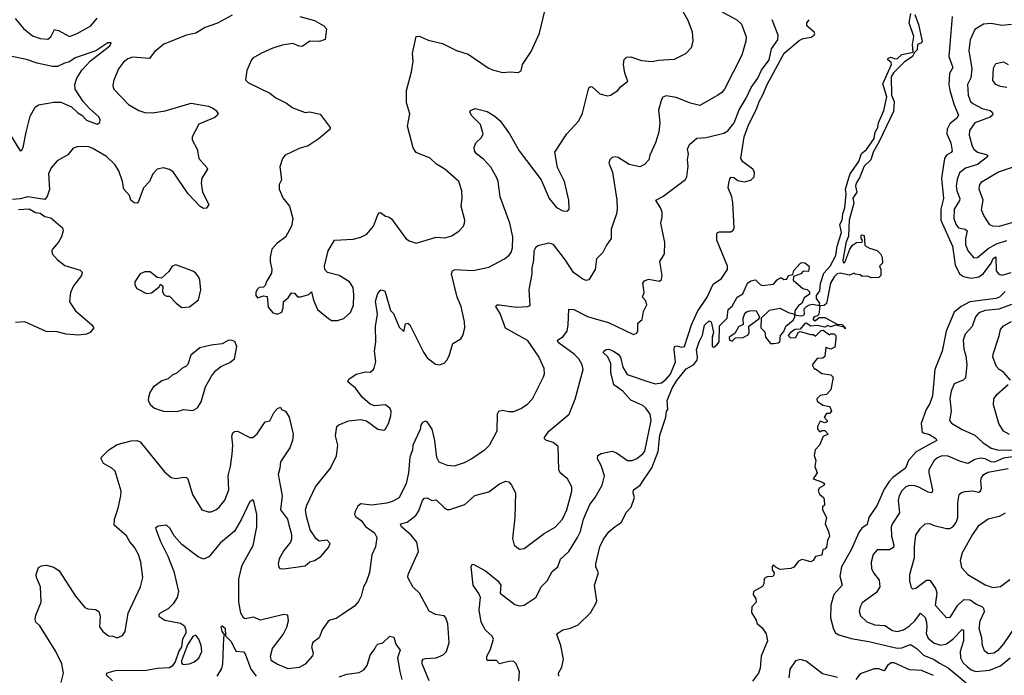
# Model space of a CAD drawing. Extents: x 2056909 to 2160450, y 827444 to 1016825.
# Tile 279 of 501: x 2123433 to 2129819, y 917801 to 922055. Entities that reach past the tile are written whole.
import ezdxf

# ---------------------------------------------------------------- set-up
doc = ezdxf.new("R2010")
doc.units = 0

msp = doc.modelspace()

# ---------------------------------------------------------------- linework, layer by layer
at = {"layer": '0CON10XD'}
for points in [[(2123701.9, 917755), (2123716, 917815), (2123706.2, 917875), (2123667.1, 917955), (2123562.2, 918122.2), (2123538, 918145), (2123533.4, 918163.4), (2123537.6, 918192.4), (2123572, 918275), (2123566.9, 918375), (2123540.8, 918435), (2123538.6, 918455), (2123555, 918500), (2123575, 918512), (2123605.8, 918515.8), (2123655, 918503.3), (2123688.3, 918478.3), (2123794.3, 918315), (2123855, 918242), (2123875, 918231.4), (2123925, 918228.1), (2123945, 918216), (2123954.3, 918185), (2123950, 918115), (2123971.2, 918085), (2124008.3, 918058.3), (2124036.1, 918056.1), (2124065, 918043.3), (2124099.5, 918060.5), (2124116, 918085), (2124135.8, 918205), (2124215.8, 918375), (2124230.8, 918435), (2124218.6, 918535), (2124202.9, 918585), (2124175.4, 918635.4), (2124146.7, 918666.7), (2124125, 918705.6), (2124045.8, 918775), (2124047.1, 918815), (2124072.2, 918885), (2124089.4, 918965), (2124090, 918995), (2124052.5, 919125), (2124031.2, 919145), (2123976.7, 919175), (2123960, 919205), (2123963.6, 919216.4), (2124010, 919265), (2124065, 919299.4), (2124155, 919321.9), (2124195, 919324.2), (2124215, 919315.8), (2124372.2, 919122.2), (2124414.5, 919084.5), (2124445, 919078.1), (2124497.4, 919087.4), (2124514.4, 919084.4), (2124524.2, 919075), (2124554, 918975), (2124615, 918873.8), (2124655, 918861.2), (2124675, 918862), (2124705, 918874), (2124728.8, 918895), (2124763.2, 918936.8), (2124788.9, 919005), (2124785.5, 919095.5), (2124800.9, 919155), (2124810, 919235), (2124815.4, 919295), (2124808.3, 919351.7), (2124815, 919373.8), (2124825, 919382), (2124845, 919384.2), (2124924.6, 919344.6), (2124945.3, 919344.7), (2124972.1, 919367.9), (2125024, 919445), (2125055, 919453.3), (2125082.6, 919507.4), (2125105, 919532.5), (2125125, 919540), (2125130, 919525), (2125156.7, 919515), (2125180.8, 919475), (2125205.6, 919365), (2125201.4, 919325), (2125185, 919276.7), (2125125, 919186.7), (2125120.9, 919145), (2125108.9, 919105), (2125135.6, 918965), (2125124.2, 918875), (2125170, 918815), (2125178.1, 918778.1), (2125196.7, 918715), (2125196.7, 918685), (2125190, 918665), (2125145, 918610), (2125115, 918557.5), (2125110, 918525), (2125113, 918503), (2125120, 918495), (2125145, 918492.5), (2125285, 918511.2), (2125315, 918536.7), (2125345, 918546.7), (2125385, 918572.5), (2125435, 918630), (2125447, 918657), (2125427, 918677), (2125375, 918672.5), (2125355, 918687.5), (2125315.9, 918745.9), (2125292.1, 918832.1), (2125287.5, 918875), (2125295.4, 918904.6), (2125351.1, 919025), (2125449.4, 919145), (2125487.1, 919225), (2125495.9, 919294.1), (2125480, 919355), (2125489.2, 919415), (2125502.8, 919427.2), (2125565, 919451.4), (2125645, 919460), (2125681.2, 919451.2), (2125755, 919397.5), (2125795, 919392.5), (2125805, 919400), (2125825.8, 919434.2), (2125840, 919485), (2125842, 919515), (2125833.8, 919535), (2125805, 919556.2), (2125735, 919548.8), (2125705, 919560), (2125653.3, 919605), (2125610, 919665), (2125560, 919705), (2125567.9, 919722.1), (2125615, 919754.4), (2125675, 919771.1), (2125705, 919768.9), (2125725, 919782.9), (2125730.9, 919795), (2125742.1, 919837.9), (2125733.1, 919905), (2125742.3, 919965), (2125739.5, 920065), (2125754.3, 920145), (2125741.1, 920228.9), (2125755, 920277.5), (2125775, 920302.5), (2125800, 920295), (2125838.8, 920168.8), (2125858.3, 920148.3), (2125895, 920060), (2125925, 920032.5), (2125935, 920082.5), (2125950, 920085), (2125963.3, 920075), (2126051.4, 919898.6), (2126075, 919861.9), (2126129.3, 919819.3), (2126155, 919816.2), (2126185, 919826.2), (2126203.8, 919845), (2126218.8, 919875), (2126241.2, 919955), (2126295, 919984), (2126307.8, 920005), (2126320, 920055), (2126318.6, 920095), (2126295.4, 920195), (2126270.8, 920255), (2126234.4, 920405), (2126240, 920425), (2126255, 920434.2), (2126375, 920426.9), (2126475, 920449.2), (2126577, 920503), (2126606.2, 920525), (2126620.8, 920545), (2126630, 920575), (2126630.4, 920645), (2126611.2, 920735), (2126550, 920905), (2126535.3, 921005.3), (2126528.3, 921028.3), (2126487.6, 921097.6), (2126440.9, 921150.9), (2126396.7, 921185), (2126382, 921205), (2126381.2, 921225), (2126392, 921255), (2126428.8, 921291.2), (2126438.6, 921315), (2126422.5, 921375), (2126365, 921432), (2126352, 921455), (2126357.5, 921465), (2126387.7, 921477.7), (2126465, 921460), (2126515, 921428.6), (2126548.6, 921398.6), (2126610.8, 921315), (2126671.4, 921205), (2126816.2, 921015), (2126868, 920895), (2126915, 920836.2), (2126955, 920813.8), (2126985, 920813.3), (2126996.2, 920825), (2126994.4, 920885), (2126965.6, 921005), (2126950.8, 921035), (2126920.8, 921095), (2126904.2, 921195), (2126982.5, 921315), (2127060.5, 921399.5), (2127082.4, 921447.6), (2127125, 921613.3), (2127135, 921621.2), (2127145, 921620), (2127195, 921574), (2127245, 921561.2), (2127265, 921566), (2127312.5, 921595), (2127330.7, 921619.3), (2127376.7, 921655), (2127357.4, 921707.4), (2127348.9, 921765), (2127352.9, 921797.1), (2127367.9, 921812.1), (2127396.5, 921813.5), (2127465, 921791.1), (2127535, 921783.5), (2127577, 921793), (2127681.1, 921798.9), (2127754, 921835), (2127790.8, 921875), (2127801.4, 921915), (2127796.7, 921975), (2127769.6, 922049.6), (2127711.3, 922151.3)], [(2124810, 922085), (2124715, 922032.5), (2124635, 922004.4), (2124575, 921968.1), (2124515, 921954.6), (2124368, 921895), (2124305.5, 921844.5), (2124275, 921804), (2124165, 921810.9), (2124135, 921800.5), (2124105, 921778.9), (2124074.4, 921735), (2124041.4, 921655), (2124036.9, 921625), (2124043.1, 921605), (2124138, 921505), (2124205.5, 921465.5), (2124245, 921453.3), (2124295, 921451.5), (2124375.4, 921464.6), (2124545, 921512.9), (2124655, 921494.2), (2124683.2, 921483.2), (2124708, 921465), (2124719.2, 921445), (2124715.5, 921434.5), (2124698.9, 921421.1), (2124595, 921376.7), (2124550.8, 921295), (2124551.4, 921275), (2124582.9, 921215), (2124594.4, 921155), (2124647.5, 921095), (2124650, 921085), (2124615, 921026.7), (2124609.4, 920995), (2124617.5, 920935), (2124659.4, 920855), (2124645, 920832.5), (2124625, 920829.2), (2124603.7, 920843.7), (2124526, 920926), (2124427.9, 921067.9), (2124405, 921083.3), (2124365, 921094.2), (2124325, 921086), (2124295.8, 921055), (2124274, 921005), (2124235, 920963.3), (2124204, 920875), (2124195, 920863.8), (2124175, 920865.8), (2124154.2, 920885), (2124143.8, 920915), (2124108, 920955), (2124099.1, 921005), (2124075.6, 921075), (2124050.6, 921115), (2123995, 921167.5), (2123902.2, 921222.2), (2123875, 921232.2), (2123805, 921229.2), (2123779.5, 921220.5), (2123745, 921178.8), (2123675, 921138.8), (2123635.6, 921094.4), (2123620, 921055), (2123626.7, 920953.3), (2123611.7, 920908.3), (2123595, 920887.5), (2123485, 920906), (2123435, 920892.5), (2123385, 920887.5)], [(2127980.8, 922110.8), (2128083.9, 922053.9), (2128114.2, 922025), (2128144.2, 921944.2), (2128142.9, 921915), (2128116.9, 921825), (2128004.2, 921605), (2127985, 921580.8), (2127961.2, 921565), (2127845, 921498.8), (2127784.3, 921514.3), (2127690.7, 921550.7), (2127625, 921560), (2127605, 921552.9), (2127595, 921538), (2127577, 921467), (2127584.3, 921385), (2127578.1, 921325), (2127557.5, 921255), (2127520, 921175), (2127514.2, 921145), (2127486, 921115), (2127455, 921099.2), (2127385, 921115.8), (2127315, 921160), (2127295.7, 921165.7), (2127275, 921160), (2127260, 921145), (2127254.6, 921124.6), (2127278.1, 921065), (2127305.7, 920885), (2127307.5, 920825), (2127304.1, 920795.9), (2127270, 920695), (2127270, 920635), (2127238.5, 920591.5), (2127215, 920543.8), (2127175, 920503.8), (2127165.7, 920435), (2127125, 920366.7), (2127108, 920362), (2127085, 920371.9), (2127024.5, 920414.5), (2126972.5, 920495), (2126895, 920596.8), (2126865, 920605.2), (2126793, 920587), (2126777.9, 920575), (2126767.6, 920552.4), (2126765.2, 920494.8), (2126754.1, 920445), (2126754.6, 920405), (2126734.2, 920305), (2126741.2, 920198.8), (2126727.5, 920192.5), (2126655, 920186.9), (2126545, 920203.1), (2126527.7, 920202.3), (2126518.8, 920195), (2126550, 920145), (2126580.8, 920055), (2126724.6, 919974.6), (2126800, 919865), (2126832.5, 919795), (2126834.3, 919755), (2126828.1, 919735), (2126756.4, 919593.6), (2126722.5, 919555), (2126687.7, 919532.3), (2126635, 919511.4), (2126605, 919510), (2126565, 919518.6), (2126537.5, 919512.5), (2126529.2, 919495), (2126526.7, 919385), (2126476.8, 919293.2), (2126447.3, 919262.7), (2126365, 919205.5), (2126315, 919179.5), (2126251.3, 919158.7), (2126207.3, 919162.7), (2126153.6, 919185), (2126139.3, 919215), (2126124.5, 919325), (2126107.6, 919397.6), (2126075.8, 919445.8), (2126065, 919449.2), (2126045, 919441.4), (2126033.6, 919425), (2126030, 919395), (2125982.9, 919295), (2125980, 919265), (2125963.7, 919216.3), (2125954.2, 919115), (2125940.3, 919045), (2125895, 918952.9), (2125848.3, 918928.3), (2125815, 918918), (2125715, 918905.5), (2125645, 918914), (2125625, 918899.3), (2125608, 918865), (2125605.2, 918845), (2125611, 918831), (2125647.3, 918805), (2125676, 918766), (2125734.4, 918725), (2125750, 918695), (2125740, 918635), (2125717.3, 918582.7), (2125701.7, 918468.3), (2125679.4, 918405), (2125661.9, 918375), (2125646.9, 918315), (2125630.6, 918279.4), (2125605, 918250.6), (2125525, 918195.7), (2125485, 918170), (2125445, 918158), (2125432.1, 918147.9), (2125394.3, 918095.7), (2125375, 918043.3), (2125333.8, 918015), (2125326, 917985), (2125336.2, 917945), (2125331.7, 917928.3), (2125285, 917874.2), (2125245, 917852.5), (2125175, 917844.2), (2125102.8, 917872.8), (2125065.8, 917895), (2125058.6, 917925), (2125073.1, 917975), (2125140.5, 918065), (2125166.1, 918113.9), (2125176.4, 918155), (2125170.8, 918190.8), (2125145.7, 918195.7), (2124995, 918159.6), (2124949.1, 918179.1), (2124895, 918168.2), (2124884.5, 918175), (2124867.9, 918205), (2124854.6, 918275), (2124854.1, 918425), (2124868.7, 918491.3), (2124876.2, 918515), (2124947, 918643), (2124971.4, 918765), (2124970.6, 918845), (2124950.8, 918930.8), (2124945, 918940), (2124925, 918928), (2124872.2, 918815), (2124825, 918737.1), (2124798, 918712), (2124735, 918660.8), (2124660.2, 918569.8), (2124625, 918555.7), (2124590.2, 918570.2), (2124485, 918650), (2124435.4, 918705.4), (2124405.4, 918755.4), (2124385, 918776.2), (2124330.7, 918769.3), (2124313.3, 918756.7), (2124345, 918669.2), (2124393.1, 918575), (2124431.5, 918475), (2124463.6, 918345), (2124453.5, 918305), (2124427.5, 918265), (2124395, 918232.7), (2124344.2, 918205), (2124334.3, 918195), (2124334.4, 918185), (2124375, 918159.2), (2124475, 918138.5), (2124501.2, 918121.2), (2124510.7, 918095), (2124510, 918075), (2124489.4, 918035), (2124481.8, 917985), (2124465, 917956.9)], [(2125250, 922075), (2125345, 922050), (2125405.7, 922015), (2125422, 921995), (2125413.6, 921926.4), (2125377.3, 921912.7), (2125314.6, 921915.4), (2125265, 921881.4), (2125245, 921882.2), (2125205, 921900), (2125135, 921888.8), (2125075, 921870.5), (2125001.7, 921838.3), (2124945, 921805.8), (2124936, 921795), (2124906.7, 921725), (2124897.5, 921665), (2124916.7, 921645), (2125055, 921577.1), (2125095, 921548.6), (2125163.6, 921513.6), (2125205, 921482), (2125285, 921453.8), (2125315, 921456), (2125382.3, 921442.3), (2125446.7, 921355), (2125446.7, 921345), (2125375, 921283.8), (2125304.2, 921235.8), (2125245, 921219.2), (2125155, 921176.2), (2125138, 921155), (2125120.5, 921099.5), (2125131.2, 921015), (2125116.7, 920985), (2125116.2, 920955), (2125138.8, 920898.8), (2125182, 920845), (2125204.2, 920765), (2125196, 920715), (2125156.4, 920643.6), (2125103.3, 920605), (2125067.5, 920565), (2125057.5, 920515), (2125057.5, 920485), (2125068.8, 920435), (2125065, 920410), (2125033, 920357), (2125025, 920330), (2125015, 920320), (2124985, 920316.7), (2124973.3, 920305), (2124963.3, 920285), (2124963.3, 920265), (2124975, 920250), (2125015, 920262.5), (2125038.3, 920258.3), (2125045, 920190), (2125075, 920152.5), (2125105, 920143.3), (2125132.3, 920157.7), (2125142, 920185), (2125143, 920227), (2125175, 920250), (2125195, 920282.5), (2125215, 920280), (2125235, 920257.5), (2125255, 920256.7), (2125307.7, 920272.3), (2125325, 920290), (2125337.5, 920235), (2125365, 920173.8), (2125435.5, 920115.5), (2125455, 920102.9), (2125495, 920104.2)], [(2125495, 920104.2), (2125535, 920116.9), (2125579.4, 920155), (2125597.5, 920202.5), (2125600.2, 920270.2), (2125595, 920316.7), (2125572, 920355), (2125505.4, 920395.4), (2125430, 920415), (2125410.8, 920435), (2125409.2, 920455), (2125434.4, 920555), (2125475, 920624), (2125595, 920630.9), (2125645, 920644.4), (2125685, 920664.4), (2125727.9, 920715), (2125755, 920789.2), (2125765, 920802), (2125773.6, 920803.6), (2125805, 920780), (2125825, 920776.2), (2125845, 920763.8), (2125936.2, 920635), (2125959.7, 920619.7), (2126005, 920606), (2126135, 920644.3), (2126189.7, 920640.3), (2126235, 920653.1), (2126282.5, 920685), (2126311.4, 920715), (2126318.9, 920735), (2126320.5, 920755), (2126296.1, 920845), (2126302.1, 920895), (2126300, 920945), (2126280.6, 921005), (2126189.2, 921085), (2126137.1, 921117.1), (2126095, 921155.6), (2126004.2, 921194.2), (2125984.1, 921224.1), (2125948, 921365), (2125964, 921445), (2125942.5, 921515), (2125942.5, 921595), (2125974.4, 921715.6), (2125984.4, 921785), (2125981.1, 921835), (2126004.2, 921945.8), (2126025, 921947.1), (2126081.5, 921921.5), (2126175, 921899.5), (2126265, 921854.4), (2126341.9, 921831.9), (2126472.4, 921742.4), (2126499.7, 921729.7), (2126565, 921712.5), (2126615, 921717.1), (2126665, 921712.5), (2126685, 921722.5), (2126693.3, 921765), (2126750.7, 921849.3), (2126805, 921967.5), (2126835.8, 922104.2)], [(2126928.8, 917795), (2126926.7, 917815), (2126948.8, 917855), (2126960, 917905), (2126943.3, 917995), (2126917.5, 918065), (2126922.5, 918075), (2126955, 918097.1), (2127005, 918106.9), (2127055, 918128), (2127135, 918206.7), (2127168.3, 918261.7), (2127176, 918285), (2127162, 918385), (2127186.7, 918465), (2127170, 918505), (2127168.8, 918525), (2127195.7, 918634.3), (2127220, 918685), (2127255, 918732.5), (2127295, 918767.5), (2127335, 918792.5), (2127369.3, 918860.7), (2127398.2, 918891.8), (2127420, 918955), (2127412, 918985), (2127413.8, 919005), (2127456.9, 919035), (2127533, 919147), (2127573.8, 919253.8), (2127585, 919360), (2127623.7, 919476.3), (2127627.5, 919515), (2127636.7, 919525), (2127631.9, 919585), (2127664.7, 919665), (2127695, 919713.5), (2127755, 919789.2), (2127803.5, 919816.5), (2127826, 919845), (2127830, 919865), (2127823.8, 919913.8), (2127839.6, 919965), (2127862.7, 920007.3), (2127875, 920072.5), (2127905, 920100.8), (2127918.6, 920095), (2127932.5, 920025), (2127924.4, 919995.6), (2127923.3, 919935), (2127935, 919930), (2127955.7, 919944.3), (2127969.2, 919965), (2127971.7, 920068.3), (2128022.5, 920117.5), (2128028.8, 920175), (2128053.9, 920196.1), (2128087.5, 920255), (2128123, 920277), (2128153.3, 920345), (2128175, 920360), (2128205, 920367.5), (2128235, 920337.5), (2128250.7, 920330.7), (2128321.7, 920338.3), (2128345, 920367.5), (2128365, 920380), (2128375, 920380), (2128388.3, 920368.3), (2128408.3, 920371.7), (2128420, 920395), (2128448.3, 920401.7), (2128455, 920427.5), (2128497.5, 920475), (2128505, 920480), (2128525, 920477.5), (2128552.5, 920455), (2128548.3, 920421.7), (2128515, 920422.5), (2128500, 920405), (2128451.7, 920388.3), (2128450, 920365), (2128511.7, 920311.7), (2128540, 920305), (2128555, 920290), (2128556.7, 920275), (2128520.7, 920249.3), (2128506.7, 920213.3), (2128485, 920200), (2128460, 920165), (2128460, 920140), (2128495, 920132.5), (2128515, 920136.7), (2128523.3, 920145), (2128522, 920178), (2128535.9, 920194.1), (2128555.6, 920204.4), (2128575, 920210), (2128619.3, 920200.7), (2128622, 920215), (2128602, 920245), (2128602, 920265), (2128621.9, 920295), (2128627.7, 920342.3), (2128649.4, 920410.6), (2128690.6, 920455), (2128726.5, 920525), (2128734.2, 920585), (2128763.1, 920675), (2128752.5, 920725), (2128767.8, 920755), (2128771.9, 920795), (2128784.5, 920835), (2128793.3, 920925), (2128790, 920955), (2128810.9, 921029.1), (2128819.1, 921055), (2128875.6, 921135), (2128893.9, 921186.1), (2128925, 921212), (2128974.4, 921285), (2128981.9, 921325), (2128998.9, 921355), (2129003.1, 921385), (2129038.2, 921465), (2129056.5, 921555), (2129032, 921638), (2129087.8, 921765), (2129085, 921776.7), (2129064.3, 921794.3), (2129066.7, 921805), (2129085, 921812), (2129105, 921802), (2129125, 921801.4), (2129155, 921828.1), (2129227.5, 921845), (2129223.7, 921893.7), (2129231.5, 921945), (2129201.5, 922035), (2129214, 922095)], [(2129239.5, 922089.5), (2129263.6, 922023.6), (2129287.3, 921915), (2129282, 921905), (2129255.8, 921894.2), (2129255, 921860), (2129237.1, 921842.9), (2129224.3, 921815), (2129170, 921780), (2129100.9, 921709.1), (2129085.5, 921685), (2129087.1, 921565), (2129104.3, 921525), (2129100.7, 921459.3), (2129008.5, 921265), (2128969.1, 921195), (2128953.7, 921146.3), (2128911.1, 921105), (2128880.6, 921029.4), (2128858.6, 920995), (2128854.4, 920975), (2128863.8, 920935), (2128837, 920897), (2128842.5, 920865), (2128812.2, 920755), (2128808.9, 920651.1), (2128792, 920608), (2128784.4, 920565), (2128772.5, 920495), (2128775, 920480), (2128785, 920480), (2128816.7, 920565), (2128835, 920592.5), (2128860.7, 920609.3), (2128898.3, 920611.7), (2128900, 920625), (2128890, 920635), (2128890, 920655), (2128895, 920660), (2128910, 920655), (2128915, 920590), (2128945, 920572.5), (2128995, 920557.5), (2129016.4, 920536.4), (2129027.5, 920515), (2129030, 920475), (2129010, 920455), (2129017.5, 920435), (2129017.5, 920395), (2129005, 920382.5), (2128955, 920380), (2128935, 920390), (2128898.3, 920388.3), (2128885, 920400), (2128853, 920403), (2128845, 920410), (2128815, 920397.5), (2128755, 920410), (2128735, 920405.7), (2128715, 920385.7), (2128691.1, 920345), (2128665.7, 920214.3), (2128650.5, 920199.5), (2128621.7, 920198.3), (2128617, 920143), (2128607.5, 920132.5), (2128585, 920128), (2128576.7, 920115), (2128585, 920102.5), (2128595, 920102.5), (2128618.3, 920121.7), (2128655, 920122.5), (2128735, 920080), (2128766.7, 920076.7), (2128790, 920055), (2128785, 920050), (2128780, 920060), (2128725, 920072.5), (2128695, 920062.5), (2128675, 920070), (2128655, 920060), (2128605, 920070), (2128565, 920067.5), (2128534.1, 920085.9), (2128525, 920083.3), (2128495, 920047.5), (2128463.3, 920045), (2128432, 920025), (2128416.7, 920005), (2128431.7, 919991.7), (2128467, 919993), (2128482.5, 920025), (2128495, 920032.5), (2128565, 920013.3), (2128581.7, 920011.7), (2128595, 920002.5), (2128631.7, 920038.3), (2128645, 920040), (2128685, 920010), (2128693, 920017), (2128715, 920017.5), (2128727.5, 920005), (2128727.5, 919985), (2128719.3, 919930.7), (2128695, 919917.5), (2128661.7, 919928.3), (2128655, 919870), (2128641.7, 919858.3), (2128605, 919857.5), (2128572.5, 919815), (2128585, 919790), (2128595, 919790), (2128635, 919760), (2128695, 919750), (2128710, 919735), (2128695, 919652.5), (2128665, 919622.5), (2128625, 919617.5), (2128602.5, 919595), (2128605, 919580), (2128643, 919553), (2128687.5, 919545), (2128697.5, 919515), (2128685, 919500), (2128665, 919500), (2128650, 919475), (2128670, 919455), (2128670, 919445), (2128655, 919440), (2128625, 919450), (2128607.5, 919415), (2128608.3, 919398.3), (2128621.7, 919381.7), (2128635, 919390), (2128655, 919390), (2128677.5, 919365), (2128645, 919350), (2128620, 919295), (2128592.5, 919265), (2128587, 919227), (2128597.5, 919195), (2128590, 919155), (2128606.2, 919115), (2128580, 919075), (2128640, 919055), (2128652.5, 919045), (2128647.7, 919032.3), (2128617.5, 919015), (2128612.5, 918995), (2128623.6, 918973.6), (2128647.5, 918955), (2128651.7, 918941.7), (2128652.5, 918905), (2128640, 918895), (2128640, 918875), (2128666.7, 918825), (2128656.7, 918785), (2128680, 918735), (2128686.2, 918705), (2128672.5, 918675), (2128667, 918633), (2128655, 918620), (2128643, 918617), (2128635, 918580), (2128595, 918572.5), (2128580, 918545), (2128565, 918537.5), (2128525, 918547.5), (2128505, 918552.5), (2128485, 918542.5), (2128455, 918502.5), (2128435, 918493.3), (2128365, 918487.5), (2128340, 918500), (2128323, 918517), (2128313, 918507), (2128312.5, 918485), (2128327, 918467), (2128325, 918450), (2128315, 918442.5), (2128280.7, 918439.3), (2128260.7, 918429.3), (2128260, 918395), (2128251.7, 918378.3), (2128192.5, 918345), (2128190, 918325), (2128207, 918297), (2128210, 918275), (2128181.2, 918245), (2128178.8, 918208.8), (2128209.5, 918159.5), (2128216.4, 918136.4), (2128249.3, 918109.3), (2128275, 918070), (2128282.9, 918025), (2128242.9, 917925), (2128235, 917847.5), (2128225.8, 917815), (2128185, 917763.1)], [(2129480.7, 922075), (2129458.9, 921815), (2129484.6, 921745), (2129464.8, 921705), (2129460.4, 921635), (2129465.7, 921595), (2129493.1, 921503.1), (2129521.8, 921435), (2129510.5, 921415), (2129465, 921379.3), (2129447.8, 921345), (2129447.6, 921315), (2129471.8, 921255), (2129480.9, 921205), (2129475, 921192.9), (2129445, 921175.6), (2129431.8, 921155), (2129412.4, 921027.6), (2129424.7, 920895), (2129407.7, 920825), (2129407.9, 920755), (2129483.6, 920585), (2129501.5, 920465), (2129529.6, 920405), (2129555, 920389.4), (2129605, 920378.6), (2129655, 920386), (2129685, 920408.9), (2129733.5, 920475), (2129748.1, 920505), (2129765, 920515.6), (2129765.7, 920425), (2129783.3, 920403.3), (2129805, 920398.2), (2129863.9, 920413.9)], [(2123403.1, 922063.1), (2123457.8, 921997.8), (2123515, 921949.5), (2123565, 921932.2), (2123615, 921928.9), (2123635.3, 921944.7), (2123658, 921992), (2123685, 921984.5), (2123755, 921946.5), (2123804.6, 921965.4), (2123894, 922015), (2123935.8, 922065)], [(2126088, 917765), (2126043.8, 917875), (2126042.5, 917895), (2126050, 917905), (2126065, 917910), (2126135, 917914), (2126180, 917935), (2126200, 917955), (2126218.6, 918015), (2126210, 918135), (2126196.7, 918175), (2126185, 918187.5), (2126130, 918195), (2126088.3, 918218.3), (2126025, 918333.3), (2125982, 918375), (2125951.2, 918435), (2125952, 918455), (2126018.6, 918605), (2126008.2, 918665), (2125970.9, 918710.9), (2125910, 918765), (2125902.5, 918785), (2125945, 918795.6), (2126002.2, 918837.8), (2126021.2, 918868.8), (2126045.4, 918934.6), (2126058.8, 918951.2), (2126075, 918952), (2126105, 918935.8), (2126135, 918938.6), (2126185, 918888.9), (2126205, 918877.1), (2126222.7, 918877.3), (2126320.3, 918909.7), (2126385, 918968), (2126475, 918992), (2126545, 919043.8), (2126585, 919060), (2126605, 919056.2), (2126623.3, 919035), (2126648.8, 918985), (2126643.8, 918825), (2126629.5, 918689.5), (2126640, 918645), (2126675, 918618.8), (2126705, 918624.2), (2126835, 918720.8), (2126905, 918763.1), (2126953.3, 918815), (2126981.2, 918875), (2127013.5, 918995), (2127014.3, 919025), (2126985.8, 919075), (2126938.8, 919115), (2126930, 919135), (2126925, 919286.7), (2126892.6, 919312.6), (2126846, 919326), (2126836.7, 919335), (2126836.4, 919345), (2126865, 919384.4), (2126996, 919495), (2127035, 919592.5), (2127088.6, 919785), (2127081.1, 919815), (2127060, 919855), (2127028.9, 919885), (2126925, 919960.6), (2126920.8, 919975), (2126955, 919998.2), (2126983.8, 920035), (2126991.2, 920075), (2126993.9, 920176.1), (2127026.2, 920175), (2127115, 920129.6), (2127175, 920112.7), (2127251.2, 920091.2), (2127415, 920012.5), (2127435, 920020), (2127443, 920037), (2127441.2, 920085), (2127470, 920110), (2127478.3, 920161.7), (2127500, 920205), (2127495, 920230), (2127473.3, 920255), (2127483.8, 920285), (2127474.2, 920345), (2127485, 920360.8), (2127511.7, 920371.7), (2127581.7, 920358.3), (2127595, 920370), (2127600, 920395), (2127584, 920485), (2127614.2, 920535.8), (2127618.3, 920608.3), (2127590.9, 920735), (2127600, 920775), (2127599.6, 920805), (2127590, 920835), (2127560, 920885), (2127605, 920908.6), (2127752.3, 921017.7), (2127760, 921035), (2127769.4, 921105), (2127763.3, 921145), (2127771.4, 921185), (2127764.4, 921215.6), (2127778, 921245), (2127824.2, 921285.8), (2127885, 921290), (2128000.7, 921319.3), (2128026.3, 921333.7), (2128067.1, 921385), (2128100.4, 921469.6), (2128145.2, 921544.8), (2128176.7, 921615), (2128221.1, 921675), (2128243.4, 921726.6), (2128295, 921794.6), (2128310.2, 921865), (2128350.7, 921925), (2128352, 921955), (2128312.7, 922055)], [(2126670.4, 917765), (2126673.6, 917823.6), (2126653.1, 917875), (2126635, 917891.9), (2126605, 917890.9), (2126545.7, 917875.7), (2126525, 917896.2), (2126466.4, 917896.4), (2126462, 917902), (2126462.9, 917925), (2126484, 917965), (2126505.7, 918035.7), (2126498, 918055), (2126454.8, 918094.8), (2126426.1, 918145), (2126412.9, 918225), (2126421.1, 918305), (2126410.9, 918330.9), (2126373.3, 918385), (2126360, 918505), (2126365, 918517.5), (2126375, 918523.3), (2126455, 918479.2), (2126535, 918414.3), (2126553.1, 918385), (2126548.6, 918335), (2126645, 918260), (2126675, 918251.5), (2126704.6, 918255.4), (2126782.6, 918307.4), (2126815.6, 918375), (2126853.5, 918415), (2126886.1, 918473.9), (2126924.3, 918505), (2126941.5, 918555), (2126993.6, 918605), (2127050, 918695), (2127069.2, 918735), (2127090.5, 918815), (2127130.9, 918909.1), (2127164.7, 918955), (2127210.6, 919035), (2127225.2, 919095.2), (2127203.4, 919163.4), (2127181.1, 919205), (2127182.5, 919227.5), (2127205, 919240), (2127275, 919254.5), (2127304, 919245), (2127375, 919194.4), (2127405, 919194.4), (2127435, 919208.9), (2127475, 919237.5), (2127487.7, 919255), (2127529.7, 919455), (2127522.5, 919495), (2127495, 919535.3), (2127475, 919550.7), (2127397.3, 919587.3), (2127345.4, 919645), (2127287.1, 919685), (2127266.5, 919765), (2127267.5, 919825), (2127247, 919867), (2127218, 919895), (2127221.2, 919905), (2127236.7, 919915), (2127255, 919916.2), (2127285.2, 919905.2), (2127314.4, 919884.4), (2127328.9, 919865), (2127345, 919800), (2127372.7, 919752.7), (2127514.2, 919705), (2127555, 919693.2), (2127595, 919699.6), (2127625, 919721.6), (2127653.8, 919755), (2127687.5, 919835), (2127678, 919912), (2127681.1, 919935), (2127695, 919938.5), (2127725, 919930), (2127745, 919935.4), (2127790.3, 920075), (2127828.5, 920161.5), (2127892.6, 920255), (2127931.3, 920338.7), (2127985.6, 920375), (2128023.5, 920435), (2128024.5, 920455), (2127955.7, 920625), (2127954.3, 920665), (2127960, 920675), (2127971.1, 920678.9), (2128045, 920679.5), (2128060.2, 920689.8), (2128067.7, 920705), (2128057.6, 920867.6), (2128050.9, 920905), (2128027.8, 920965), (2128033.3, 920995), (2128038.6, 921021.4), (2128047.7, 921032.3), (2128065, 921030), (2128091.7, 921011.7), (2128135, 921002), (2128175, 921013.5), (2128195.9, 921035), (2128199.7, 921065), (2128189.1, 921085), (2128123.1, 921133.1), (2128110.5, 921155), (2128132.1, 921295), (2128162.4, 921377.6), (2128212.2, 921475), (2128229.1, 921525), (2128253.4, 921566.6), (2128280.8, 921635), (2128391.8, 921838.2), (2128489.6, 921920.4), (2128515, 921932.2), (2128567.6, 921942.4), (2128586.2, 921955), (2128591.2, 921965), (2128586.7, 921975), (2128538.8, 922015), (2128538, 922035), (2128553.8, 922055)], [(2129865, 922024.4), (2129803, 922017), (2129735, 922030.6), (2129685, 922026.9), (2129629.1, 921990.9), (2129597.5, 921925), (2129590, 921855), (2129609.7, 921735), (2129602.2, 921677.8), (2129581.2, 921635), (2129584.6, 921565), (2129600.8, 921525), (2129615, 921510.4), (2129675, 921479.3), (2129726.7, 921465), (2129741.2, 921455), (2129744, 921445), (2129742, 921435), (2129727.2, 921422.8), (2129628.1, 921385), (2129593.5, 921335), (2129592.1, 921305), (2129610.7, 921235), (2129621.8, 921215), (2129645, 921194.7), (2129700.9, 921180.9), (2129710, 921175), (2129710, 921165), (2129645.5, 921115), (2129567.7, 921092.3), (2129529.8, 921060.2), (2129512.6, 921017.4), (2129506.3, 920975), (2129510.8, 920945), (2129531.2, 920895), (2129527.7, 920882.3), (2129494.8, 920825), (2129491, 920765), (2129505, 920728.5), (2129521.8, 920705), (2129565, 920694.7), (2129578, 920685), (2129566.9, 920635), (2129568.2, 920595), (2129584.1, 920554.1), (2129620.7, 920510.7), (2129645, 920511.5), (2129715, 920571.2), (2129768.7, 920601.3), (2129835, 920623)], [(2123363, 921323), (2123435, 921204), (2123445, 921206.2), (2123454.2, 921225), (2123474.7, 921325.3), (2123500.5, 921429.5), (2123532, 921488), (2123555, 921501.9), (2123655, 921520.7), (2123698.9, 921518.9), (2123768.5, 921488.5), (2123809.8, 921449.8), (2123835.2, 921435.2), (2123865, 921403.6), (2123935, 921376.9), (2123951.9, 921388.1), (2123954.4, 921405), (2123945.4, 921425.4), (2123885, 921478), (2123844, 921524), (2123793.3, 921605), (2123791.1, 921635), (2123803.5, 921675), (2123835, 921726.7), (2123891.8, 921788.2), (2124017.1, 921885), (2124026, 921905), (2124005, 921905.6), (2123926.4, 921853.6), (2123793.2, 921806.8), (2123755, 921781.1), (2123722.7, 921772.7), (2123677.7, 921752.2), (2123645, 921751.1), (2123545, 921772.2), (2123477.3, 921797.3), (2123381.2, 921815)], [(2129835.6, 921615.6), (2129795, 921621.9), (2129765, 921634.2), (2129745, 921660), (2129749.1, 921740.9), (2129765, 921771.2), (2129815, 921781.2), (2129845, 921763.8)], [(2129917.5, 920752.5), (2129785, 920712.7), (2129745, 920714.5), (2129725, 920724.3), (2129687.1, 920785), (2129672.1, 920822.1), (2129683.2, 920885), (2129656.9, 920955), (2129660, 920985), (2129675, 921005.6), (2129782, 921068), (2129885, 921103.4)], [(2123425, 920823.3), (2123495, 920826.7), (2123534.1, 920804.1), (2123565, 920798.8), (2123595, 920778.8), (2123635, 920770), (2123711.2, 920705), (2123714, 920685), (2123704.2, 920645), (2123685, 920611.2), (2123646.2, 920565), (2123641.2, 920555), (2123643.8, 920536.2), (2123676.8, 920496.8), (2123725, 920460.8), (2123825, 920429.2), (2123837, 920417), (2123834, 920395), (2123781.3, 920328.7), (2123761.2, 920285), (2123756, 920225), (2123794, 920165), (2123900, 920075), (2123913.3, 920055), (2123890, 920025), (2123866, 920014), (2123815, 920008.7), (2123735, 920015.5), (2123675, 920029.5), (2123605, 920031.9), (2123465, 920094.3), (2123405, 920089.2)], [(2124485, 920187.5), (2124535, 920192.5), (2124592.3, 920237.7), (2124607, 920303), (2124601.9, 920365), (2124595, 920383.3), (2124572.7, 920412.7), (2124555, 920423.8), (2124445, 920463.3), (2124422.5, 920455), (2124399.3, 920420.7), (2124351.7, 920378.3), (2124325, 920382.5), (2124278.8, 920418.8), (2124245, 920420), (2124213.7, 920406.3), (2124180.4, 920355), (2124180, 920335), (2124191.5, 920311.5), (2124255, 920277.3), (2124287.3, 920282.7), (2124338.3, 920321.7), (2124345, 920340), (2124360, 920325), (2124358.3, 920288.3), (2124370.7, 920270.7), (2124385, 920260), (2124405, 920260), (2124447.5, 920215), (2124485, 920187.5)], [(2129825, 920290.4), (2129788.2, 920255), (2129765, 920245.8), (2129595, 920223.5), (2129539.2, 920195), (2129495, 920156.5), (2129443.3, 920035), (2129416.3, 919903.7), (2129368.5, 919785), (2129354.5, 919615), (2129335.6, 919565), (2129312.2, 919525), (2129279.2, 919435), (2129287, 919377), (2129335, 919364.2), (2129375, 919337.5), (2129380.8, 919325), (2129321.5, 919291.5), (2129248.5, 919251.5), (2129198.9, 919195), (2129178.1, 919145), (2129096, 919085), (2129072, 919058), (2129041, 919009), (2128994.6, 918905), (2128941.1, 918825), (2128929.6, 918780.4), (2128895, 918756.5), (2128875, 918728.6), (2128825.6, 918614.4), (2128764, 918506), (2128751.5, 918445), (2128767.8, 918385), (2128713.6, 918325), (2128694, 918256), (2128692.3, 918175), (2128710.7, 918100.7), (2128725, 918077.1), (2128745, 918063.3), (2128825, 918040.7), (2128941, 918021), (2129125, 917978), (2129155, 917980.2), (2129205, 917999.6), (2129215, 917998.2), (2129255, 917973.1), (2129295, 917932.1), (2129365, 917904.5), (2129398.9, 917878.9), (2129455, 917849.1), (2129571.7, 917751.7)], [(2128055, 919970), (2128075, 919990), (2128125, 919992.9), (2128158.9, 920011.1), (2128164.3, 920025), (2128162.7, 920067.3), (2128227.5, 920115), (2128232.5, 920125), (2128213, 920163), (2128173.9, 920166.1), (2128150.5, 920159.5), (2128134.2, 920145.8), (2128124.1, 920115.9), (2128125, 920077.5), (2128095, 920062.5), (2128072, 920018), (2128034, 919995), (2128037.5, 919975), (2128055, 919970)], [(2128303.3, 919953.3), (2128325, 919954.2), (2128352.7, 919957.3), (2128363.8, 919965), (2128367.5, 920005), (2128388.4, 920031.6), (2128402.7, 920067.3), (2128450, 920105), (2128460, 920125), (2128460, 920140), (2128447.5, 920147.5), (2128425, 920151.2), (2128365, 920180.6), (2128295, 920168.8), (2128242.5, 920117.5), (2128240.8, 920055), (2128265, 920028.8), (2128270, 919995), (2128303.3, 919953.3)], [(2129865, 920206.8), (2129784.2, 920175.8), (2129695, 920168.8), (2129655, 920152.3), (2129633.4, 920126.6), (2129610.9, 920065), (2129566.2, 920015), (2129552, 919975), (2129556.5, 919916.5), (2129568.9, 919875), (2129575.4, 919815), (2129568.5, 919731.5), (2129552, 919715), (2129495, 919693.1), (2129474.8, 919645.2), (2129466.7, 919596.7), (2129474.6, 919515.4), (2129463.3, 919455), (2129476.2, 919436.2), (2129545.3, 919395.3), (2129629.2, 919359.2), (2129680.9, 919310.9), (2129735, 919274), (2129775, 919263.4), (2129905, 919262.7)], [(2129858.5, 919715), (2129815, 919767.3), (2129785, 919785.6), (2129767.8, 919805), (2129745.5, 919865), (2129746.7, 919885), (2129787.1, 920002.9), (2129795.5, 920045), (2129815, 920067.8), (2129865, 920096.2)], [(2124455, 919513.3), (2124495, 919526), (2124555, 919518.8), (2124585, 919536.7), (2124610, 919575), (2124637.9, 919672.1), (2124677, 919743), (2124703.6, 919776.4), (2124737.5, 919805), (2124795, 919830.8), (2124826.7, 919855), (2124841.2, 919935), (2124827.3, 919967.3), (2124805.8, 919975.8), (2124785, 919974.2), (2124745, 919951.2), (2124675, 919943.8), (2124600, 919925), (2124541.7, 919878.3), (2124522.5, 919817.5), (2124513, 919807), (2124485, 919792.5), (2124455, 919763.3), (2124421.7, 919748.3), (2124395.7, 919724.3), (2124355, 919711.2), (2124298.3, 919671.7), (2124276.7, 919635), (2124267, 919603), (2124266.7, 919585), (2124280, 919555), (2124307.5, 919535), (2124365, 919516), (2124455, 919513.3)], [(2129852.9, 919362.9), (2129815, 919384.3), (2129783.5, 919435), (2129750, 919555), (2129751.4, 919595), (2129772.5, 919625), (2129845, 919687.8)], [(2129905, 919222.3), (2129815, 919209.1), (2129755, 919183.8), (2129735, 919185.5), (2129695, 919205.8), (2129665, 919210.2), (2129627.7, 919202.3), (2129585, 919174.5), (2129535, 919187.9), (2129455, 919223.2), (2129413.8, 919225), (2129385, 919212.9), (2129363.5, 919195), (2129330.8, 919135), (2129329.2, 919115), (2129354.4, 919005.6), (2129351.4, 918988.6), (2129345, 918984.4), (2129325, 918988.8), (2129265, 919022.4), (2129239.6, 919029.6), (2129205, 919032.7), (2129181.1, 919025), (2129155, 918998.5), (2129138, 918965), (2129131.6, 918935), (2129138.5, 918855), (2129093.4, 918786.6), (2129085.4, 918764.6), (2129088.2, 918705), (2129102.5, 918645), (2129099.9, 918630.1), (2129075, 918615.4), (2128995, 918614.5), (2128967.9, 918585), (2128955.4, 918535.4), (2128957.9, 918495), (2128971.5, 918465), (2129007.9, 918417.9), (2129012.9, 918375), (2128991.3, 918338.7), (2128898, 918272), (2128883.6, 918246.4), (2128877.5, 918215), (2128887.6, 918187.6), (2128928.6, 918148.6), (2128978.6, 918128.6), (2129045, 918123.3), (2129095, 918092.3), (2129125, 918084.6), (2129165, 918096.2), (2129205, 918122.3), (2129239.2, 918155), (2129275, 918204.2), (2129305.2, 918175.2), (2129315.2, 918145), (2129316.8, 918113.2), (2129313, 918073), (2129325, 918041.5), (2129365, 918010.6), (2129406.7, 917996.7), (2129445, 918005.3), (2129485.1, 918034.9), (2129545, 918098.1), (2129554.3, 918094.3), (2129554.8, 918025), (2129533.7, 917955), (2129535.3, 917915), (2129551.1, 917885), (2129577.5, 917857.5), (2129605, 917835.9), (2129635, 917825.2), (2129722.5, 917835), (2129795, 917861.6), (2129856.8, 917915)], [(2129925, 918168.1), (2129813.8, 918005), (2129775, 917960), (2129752, 917945), (2129715, 917941.5), (2129690.6, 917960.6), (2129678.2, 917995), (2129674.6, 918045), (2129655.3, 918105), (2129662.5, 918155), (2129690.8, 918215), (2129686, 918235), (2129675.6, 918245.6), (2129635, 918261.8), (2129598.2, 918288.2), (2129555, 918290.7), (2129510.7, 918249.3), (2129465, 918176), (2129445, 918174), (2129373.2, 918253.2), (2129384.7, 918335), (2129375.2, 918365.2), (2129345, 918409.4), (2129335, 918416.9), (2129315, 918417.1), (2129245, 918364), (2129225, 918360), (2129217.7, 918367.7), (2129205.7, 918415), (2129205.8, 918454.2), (2129237.9, 918565), (2129237.2, 918637.2), (2129245, 918710), (2129275, 918756), (2129305, 918784.2), (2129335, 918785.8), (2129363.8, 918773.8), (2129443.9, 918753.9), (2129465, 918754.6), (2129485.2, 918764.8), (2129506.6, 918793.4), (2129518.9, 918825), (2129517.6, 918922.4), (2129526, 918975), (2129541.9, 918988.1), (2129565.6, 918994.4), (2129612.7, 918997.3), (2129655, 918990.4), (2129664.7, 918995.3), (2129670.5, 919015), (2129667.5, 919065), (2129672, 919085), (2129685.8, 919104.2), (2129711.7, 919118.3), (2129845, 919142.8)], [(2129825, 918852.5), (2129785, 918831.1), (2129715, 918813.3), (2129650.4, 918769.6), (2129612.7, 918715), (2129545.7, 918595), (2129532.9, 918545), (2129541.7, 918501.7), (2129582, 918455), (2129695, 918387.5), (2129745, 918370.6), (2129795, 918377.5), (2129855, 918423.6)], [(2124713.9, 917796.1), (2124743.8, 917846.2), (2124750.4, 917875), (2124757.5, 918045), (2124760, 918065), (2124745, 918086.2), (2124738.8, 918115), (2124745, 918121.2), (2124765, 918106), (2124767.5, 918057.5), (2124805, 918021.2), (2124835, 917958.8), (2124885, 917952.5), (2124895, 917940), (2124931.7, 917841.7), (2124966.6, 917795)], [(2124490.7, 917870.7), (2124535, 917874.6), (2124565, 917888.5), (2124595, 917912.9), (2124614.4, 917955), (2124610.6, 917995), (2124594.4, 918035), (2124575, 918062.5), (2124555, 918052.2), (2124520.4, 917999.6), (2124481.8, 917895), (2124481.4, 917881.4), (2124490.7, 917870.7)], [(2125505, 917790.6), (2125555, 917809.4), (2125635, 917819.2), (2125664.3, 917835.7), (2125685.8, 917865), (2125705, 917932.5), (2125737, 917973), (2125746.2, 917995), (2125755, 918003.8), (2125787.3, 918012.7), (2125834.1, 918055.9), (2125858.8, 918048.8), (2125872.3, 918002.3), (2125900, 917965), (2125888.8, 917935), (2125884, 917915), (2125898.8, 917825), (2125911.2, 917775)], [(2124465, 917956.9), (2124440.9, 917889.1), (2124420.5, 917859.5), (2124405, 917849.4), (2124325, 917844.6), (2124255, 917832), (2124050.8, 917829.2), (2123997.5, 917815), (2123992.5, 917805), (2124035.3, 917765.3)], [(2128736.8, 917786.8), (2128641, 917811), (2128535, 917893.6), (2128495, 917902.9), (2128464, 917895), (2128429.1, 917840.9), (2128421.4, 917785)], [(2129359.8, 917799.8), (2129282.4, 917832.4), (2129205, 917836.5), (2129105, 917883), (2129085, 917881.4), (2129060.8, 917865), (2129039.7, 917830.3), (2129005, 917842.9), (2128975, 917843.8), (2128885, 917810.4), (2128855.3, 917775)]]:
    msp.add_lwpolyline(points, dxfattribs=at)

doc.saveas('drawing.dxf')
